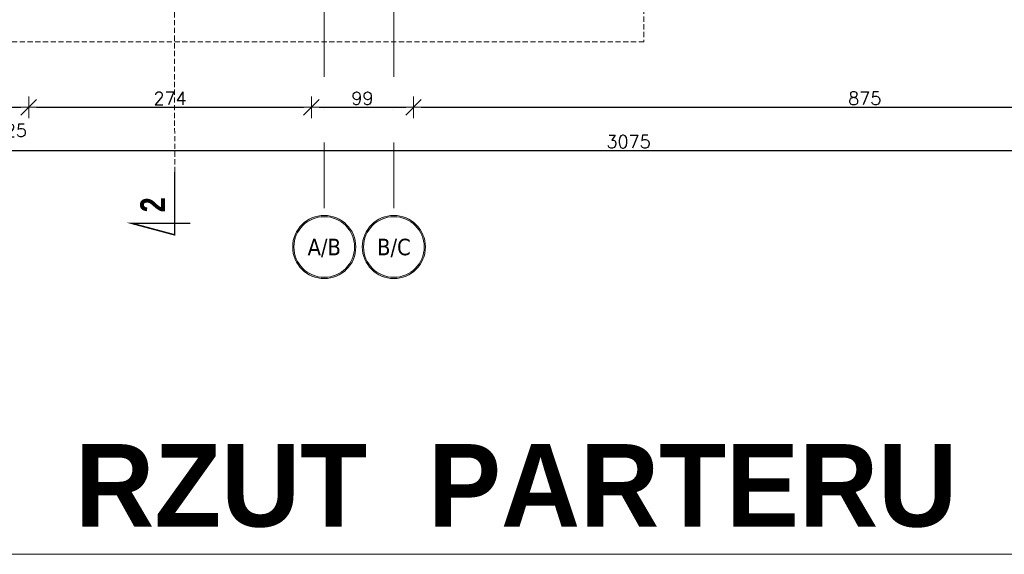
# Model space of a CAD drawing. Header units: millimetres. Extents: x 28291 to 177760, y -399809 to -170937.
# Tile 371 of 656: x 58642 to 59596, y -196261 to -195743. Entities that reach past the tile are written whole.
import ezdxf
from ezdxf.enums import TextEntityAlignment as Align

# ---------------------------------------------------------------- set-up
doc = ezdxf.new("R2010")
doc.units = ezdxf.units.MM
doc.linetypes.add('CARKOVANA', pattern=[7.5, 5, -2.5])
doc.linetypes.add('DASHDOT', pattern=[25.4, 12.7, -6.35, 0, -6.35])
doc.layers.get('0').update_dxf_attribs({"lineweight": 0})
for name, color, linetype, lineweight in [('!! 0_ Opis', 8, 'Continuous', 13), ('!! wymiary osi', 250, 'Continuous', 9), ('0-osie-liniA', 14, 'DASHDOT', 5), ('0-osie-tx', 66, 'Continuous', 9)]:
    doc.layers.add(name, color=color, linetype=linetype, lineweight=lineweight)
doc.layers.add('!! 0_ramki', color=66, linetype='Continuous', lineweight=9, plot=False)
doc.layers.add('!! 1_drzwi-linia - zrealizowane', color=7, linetype='Continuous', lineweight=5, true_color=0x7a7a7a)
doc.layers.add('!! 1_Wyburzenia', color=252, linetype='CARKOVANA', lineweight=13, true_color=0x696969)
doc.styles.add('STYLE10', font='arialbd.ttf')
doc.styles.add('STYLE7', font='ARIALNB.TTF')
doc.styles.add('TAHOMA', font='tahoma.ttf')
doc.styles.add('TXT', font='simplex.shx')
doc.dimstyles.new('DIM50', dxfattribs={"dimscale": 5, "dimtxt": 2.5, "dimasz": 1.5, "dimexe": 0, "dimexo": 0, "dimgap": 0.5, "dimtad": 1, "dimdec": 4, "dimrnd": 0.5, "dimdsep": 46, "dimtxsty": 'TXT', "dimblk1": 'TICK1', "dimblk2": 'TICK1', "dimsah": 1, "dimcen": 0, "dimse1": 1, "dimse2": 1, "dimclrd": 1, "dimclre": 7, "dimclrt": 9, "dimadec": 0, "dimazin": 0, "dimtfac": 1, "dimtdec": 4, "dimtmove": 2, "dimatfit": 3, "dimldrblk": 'TICK1', "dimfxl": 1, "dimtolj": 1, "dimarcsym": 0})

# ---------------------------------------------------------------- blocks, each defined once
blk = doc.blocks.new('*U80')
h = blk.add_hatch(color=256)
edge = h.paths.add_edge_path()
edge.add_arc((0, 0), 30.6, 0, 360)
edge = h.paths.add_edge_path(flags=17)
edge.add_arc((0, 0), 29.4, 0, 360)
for radius in [30.6, 29.4]:
    blk.add_circle((0, 0), radius)
at = {"style": 'TAHOMA', "flags": 8}
blk.add_attdef('ANSICHTSNUMMER', text='', height=16, dxfattribs=at).set_placement((0, 0), align=Align.MIDDLE_CENTER)
blk = doc.blocks.new('BLOK OSI')
at = {"layer": '0-osie-liniA', "ltscale": 5}
for points in [[(50117.21142, -193635.47368), (50117.21142, -195993.9543)], [(50184.71142, -193635.47368), (50184.71142, -195993.9543)]]:
    blk.add_lwpolyline(points, dxfattribs=at)
at = {"layer": '0-osie-tx'}
ref = blk.add_blockref('*U80', (50117.21142, -196024.5543), dxfattribs=dict(at, rotation=180))
ref.add_attrib('ANSICHTSNUMMER', 'A/B', dxfattribs={"layer": '0', "height": 16, "style": 'TAHOMA', "flags": 8}).set_placement((50117.21142, -196024.5543), align=Align.MIDDLE_CENTER)
ref = blk.add_blockref('*U80', (50184.71142, -196024.5543), dxfattribs=dict(at, rotation=180))
ref.add_attrib('ANSICHTSNUMMER', 'B/C', dxfattribs={"layer": '0', "height": 16, "style": 'TAHOMA', "flags": 8}).set_placement((50184.71142, -196024.5543), align=Align.MIDDLE_CENTER)
blk = doc.blocks.new('TICK1')
at = {"color": 0}
for p, q in [((0, -1.4), (0, 1.4)), ((0, 0), (-1, 0))]:
    blk.add_line(p, q, dxfattribs=at)
at = {"color": 2}
blk.add_line((-1, -1), (1, 1), dxfattribs=at)
blk = doc.blocks.new('*D2646')
at = {"layer": '!! wymiary osi', "color": 1, "lineweight": -2, "transparency": 16777216}
blk.add_line((57702.07, -195869.6), (60762.07, -195869.6), dxfattribs=at)
at = {"layer": 'DEFPOINTS', "color": 0, "transparency": 16777216}
for p in [(57694.57, -195657.59), (60769.57, -195657.59), (60769.57, -195869.6)]:
    blk.add_point(p, dxfattribs=at)
at = {"layer": '!! wymiary osi', "color": 1, "lineweight": -2, "transparency": 16777216, "xscale": 7.5, "yscale": 7.5, "zscale": 7.5, "rotation": 180}
blk.add_blockref('TICK1', (57694.57, -195869.6), dxfattribs=at)
at = {"layer": '!! wymiary osi', "color": 1, "lineweight": -2, "transparency": 16777216, "xscale": 7.5, "yscale": 7.5, "zscale": 7.5}
blk.add_blockref('TICK1', (60769.57, -195869.6), dxfattribs=at)
at = {"layer": '!! wymiary osi', "color": 9, "transparency": 16777216, "insert": (59232.07, -195860.85), "char_height": 12.5, "attachment_point": 5, "style": 'TXT'}
blk.add_mtext('\\A1;3075', dxfattribs=at)
blk = doc.blocks.new('*D2650')
at = {"layer": '!! wymiary osi', "color": 1, "lineweight": -2, "transparency": 16777216}
blk.add_line((58633.07, -195827.61), (58643.07, -195827.61), dxfattribs=at)
at = {"layer": 'DEFPOINTS', "color": 0, "transparency": 16777216}
for p in [(58625.57, -195589.13), (58650.57, -195589.13), (58650.57, -195827.61)]:
    blk.add_point(p, dxfattribs=at)
at = {"layer": '!! wymiary osi', "color": 1, "lineweight": -2, "transparency": 16777216, "xscale": 7.5, "yscale": 7.5, "zscale": 7.5, "rotation": 180}
blk.add_blockref('TICK1', (58625.57, -195827.61), dxfattribs=at)
at = {"layer": '!! wymiary osi', "color": 1, "lineweight": -2, "transparency": 16777216, "xscale": 7.5, "yscale": 7.5, "zscale": 7.5}
blk.add_blockref('TICK1', (58650.57, -195827.61), dxfattribs=at)
at = {"layer": '!! wymiary osi', "color": 9, "transparency": 16777216, "insert": (58638.07, -195850.11), "char_height": 12.5, "attachment_point": 5, "style": 'TXT'}
blk.add_mtext('\\A1;25', dxfattribs=at)
blk = doc.blocks.new('*D2651')
at = {"layer": '!! wymiary osi', "color": 1, "lineweight": -2, "transparency": 16777216}
blk.add_line((58658.07, -195827.61), (58917.07, -195827.61), dxfattribs=at)
at = {"layer": 'DEFPOINTS', "color": 0, "transparency": 16777216}
for p in [(58650.57, -195589.13), (58924.57, -195589.13), (58924.57, -195827.61)]:
    blk.add_point(p, dxfattribs=at)
at = {"layer": '!! wymiary osi', "color": 1, "lineweight": -2, "transparency": 16777216, "xscale": 7.5, "yscale": 7.5, "zscale": 7.5, "rotation": 180}
blk.add_blockref('TICK1', (58650.57, -195827.61), dxfattribs=at)
at = {"layer": '!! wymiary osi', "color": 1, "lineweight": -2, "transparency": 16777216, "xscale": 7.5, "yscale": 7.5, "zscale": 7.5}
blk.add_blockref('TICK1', (58924.57, -195827.61), dxfattribs=at)
at = {"layer": '!! wymiary osi', "color": 9, "transparency": 16777216, "insert": (58787.57, -195818.86), "char_height": 12.5, "attachment_point": 5, "style": 'TXT'}
blk.add_mtext('\\A1;274', dxfattribs=at)
blk = doc.blocks.new('*D2652')
at = {"layer": '!! wymiary osi', "color": 1, "lineweight": -2, "transparency": 16777216}
blk.add_line((58932.07, -195827.61), (59016.07, -195827.61), dxfattribs=at)
at = {"layer": 'DEFPOINTS', "color": 0, "transparency": 16777216}
for p in [(58924.57, -195589.13), (59023.57, -195589.13), (59023.57, -195827.61)]:
    blk.add_point(p, dxfattribs=at)
at = {"layer": '!! wymiary osi', "color": 1, "lineweight": -2, "transparency": 16777216, "xscale": 7.5, "yscale": 7.5, "zscale": 7.5, "rotation": 180}
blk.add_blockref('TICK1', (58924.57, -195827.61), dxfattribs=at)
at = {"layer": '!! wymiary osi', "color": 1, "lineweight": -2, "transparency": 16777216, "xscale": 7.5, "yscale": 7.5, "zscale": 7.5}
blk.add_blockref('TICK1', (59023.57, -195827.61), dxfattribs=at)
at = {"layer": '!! wymiary osi', "color": 9, "transparency": 16777216, "insert": (58974.07, -195818.86), "char_height": 12.5, "attachment_point": 5, "style": 'TXT'}
blk.add_mtext('\\A1;99', dxfattribs=at)
blk = doc.blocks.new('*D2653')
at = {"layer": '!! wymiary osi', "color": 1, "lineweight": -2, "transparency": 16777216}
blk.add_line((59031.07, -195827.61), (59891.07, -195827.61), dxfattribs=at)
at = {"layer": 'DEFPOINTS', "color": 0, "transparency": 16777216}
for p in [(59023.57, -195589.13), (59898.57, -195589.13), (59898.57, -195827.61)]:
    blk.add_point(p, dxfattribs=at)
at = {"layer": '!! wymiary osi', "color": 1, "lineweight": -2, "transparency": 16777216, "xscale": 7.5, "yscale": 7.5, "zscale": 7.5, "rotation": 180}
blk.add_blockref('TICK1', (59023.57, -195827.61), dxfattribs=at)
at = {"layer": '!! wymiary osi', "color": 1, "lineweight": -2, "transparency": 16777216, "xscale": 7.5, "yscale": 7.5, "zscale": 7.5}
blk.add_blockref('TICK1', (59898.57, -195827.61), dxfattribs=at)
at = {"layer": '!! wymiary osi', "color": 9, "transparency": 16777216, "insert": (59461.07, -195818.86), "char_height": 12.5, "attachment_point": 5, "style": 'TXT'}
blk.add_mtext('\\A1;875', dxfattribs=at)
blk = doc.blocks.new('oznaczenie przekroi')
at = {"layer": '!! 0_ Opis', "color": 2, "const_width": 1.44}
blk.add_lwpolyline([(86031.8, -195890.51), (86031.8, -195951.34), (85989.73, -195940.06), (86047, -195940.06)], dxfattribs=at)
blk.add_lwpolyline([(86031.8, -195890.51), (86031.8, -195951.34), (85989.73, -195940.06), (86047, -195940.06)], dxfattribs=at)
at = {"layer": '!! 1_Wyburzenia'}
blk.add_lwpolyline([(86031.8, -195890.51), (86028.17, -193635.96)], dxfattribs=at)
at = {"layer": '!! 0_ Opis', "color": 9, "style": 'STYLE7', "text_generation_flag": 6, "width": 0.95}
blk.add_text('2', height=24, rotation=270, dxfattribs=at).set_placement((86022.41, -195929.49))

msp = doc.modelspace()

# ---------------------------------------------------------------- linework, layer by layer
at = {"layer": '!! 0_ramki'}
msp.add_lwpolyline([(57385.28509, -193291.11623), (61585.28509, -193291.11623), (61585.28509, -196261.11623), (57385.28509, -196261.11623)], close=True, dxfattribs=at)
at = {"layer": '!! 1_Wyburzenia'}
msp.add_lwpolyline([(58510.88839, -195529.59437), (59246.90522, -195529.59437), (59246.90522, -195763.99056), (58510.88839, -195763.99056)], close=True, dxfattribs=at)

# ---------------------------------------------------------------- block references
at = {"layer": '!! 1_drzwi-linia - zrealizowane'}
msp.add_blockref('BLOK OSI', (8819.85593, 61.46017), dxfattribs=at)
at = {"layer": '!! 1_Wyburzenia'}
msp.add_blockref('oznaczenie przekroi', (-27239.68678, 0), dxfattribs=at)

# ---------------------------------------------------------------- texts
at = {"layer": '!! 0_ Opis', "style": 'STYLE10', "width": 0.95}
msp.add_text('RZUT  PARTERU ', height=80, dxfattribs=at).set_placement((58695.58795, -196234.23115))

# ---------------------------------------------------------------- dimensions: what is measured, and where the dimension line sits
at = {"layer": '!! wymiary osi'}
for base, p1, p2, picture, middle in [((58650.56735, -195827.61399), (58625.56735, -195589.12813), (58650.56735, -195589.12813), '*D2650', (58638.06735, -195850.11399)), ((58924.56735, -195827.61399), (58650.56735, -195589.12813), (58924.56735, -195589.12813), '*D2651', (58787.56735, -195818.86399)), ((59023.56735, -195827.61399), (58924.56735, -195589.12813), (59023.56735, -195589.12813), '*D2652', (58974.06735, -195818.86399)), ((59898.56735, -195827.61399), (59023.56735, -195589.12813), (59898.56735, -195589.12813), '*D2653', (59461.06735, -195818.86399)), ((60769.56735, -195869.60485), (57694.56735, -195657.58663), (60769.56735, -195657.58663), '*D2646', (59232.06735, -195860.85485))]:
    dim = msp.add_linear_dim(base=base, p1=p1, p2=p2, dimstyle='DIM50', dxfattribs=at)
    dim.commit()
    dim.dimension.update_dxf_attribs({"geometry": picture, "text_midpoint": middle})

doc.saveas('drawing.dxf')
